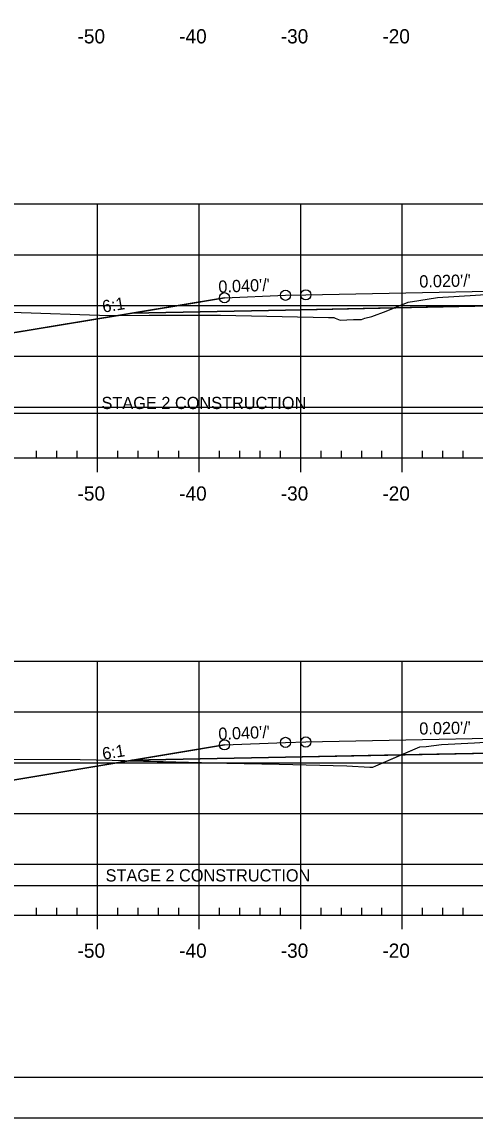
# Model space of a CAD drawing. Extents: x 1365647 to 1367999, y 387113 to 400173.
# Drawn here: x 1365836.7 to 1365881.3, y 389719.5 to 389827.3 of the extents above; entities that cross this region are included whole.
import ezdxf

# ---------------------------------------------------------------- set-up
doc = ezdxf.new("R2010")
doc.units = 0
for name, color, linetype in [('R_Alt Surface', 7, 'Continuous'), ('R_Axis', 7, 'Continuous'), ('R_Axis Annot', 7, 'Continuous'), ('R_Border', 7, 'Continuous'), ('R_Contours', 7, 'Continuous'), ('R_Exist Surface', 7, 'Continuous'), ('R_Fin Surface', 7, 'Continuous'), ('R_Fin Surface Annot', 7, 'Continuous'), ('R_Grid', 7, 'Continuous'), ('R_No Plot', 7, 'Continuous'), ('R_Proposed Const Limits', 7, 'Continuous'), ('R_Water', 7, 'Continuous')]:
    doc.layers.add(name, color=color, linetype=linetype)

msp = doc.modelspace()

# ---------------------------------------------------------------- linework, layer by layer
at = {"layer": 'R_Alt Surface'}
for points in [[(1365847.47, 389798.68), (1365862.59, 389798.98), (1365882.77, 389799.39), (1365882.77, 389800.67), (1365894.09, 389800.9), (1365906.57, 389800.65), (1365906.57, 389799.36), (1365925.59, 389798.98), (1365940.72, 389798.68)], [(1365847.47, 389754.67), (1365862.59, 389754.97), (1365882.76, 389755.37), (1365882.76, 389756.66), (1365894.09, 389756.89), (1365906.52, 389756.64), (1365906.52, 389755.35), (1365925.59, 389754.97), (1365940.72, 389754.67)]]:
    msp.add_lwpolyline(points, dxfattribs=at)
at = {"layer": 'R_Axis'}
for p, q in [((1365749.09, 389784.43), (1366039.09, 389784.43)), ((1365838.09, 389784.43), (1365838.09, 389785.13)), ((1365840.09, 389784.43), (1365840.09, 389785.13)), ((1365842.09, 389784.43), (1365842.09, 389785.13)), ((1365844.09, 389783.03), (1365844.09, 389784.43)), ((1365846.09, 389784.43), (1365846.09, 389785.13)), ((1365848.09, 389784.43), (1365848.09, 389785.13)), ((1365850.09, 389784.43), (1365850.09, 389785.13)), ((1365852.09, 389784.43), (1365852.09, 389785.13)), ((1365854.09, 389783.03), (1365854.09, 389784.43)), ((1365856.09, 389784.43), (1365856.09, 389785.13)), ((1365858.09, 389784.43), (1365858.09, 389785.13)), ((1365860.09, 389784.43), (1365860.09, 389785.13)), ((1365862.09, 389784.43), (1365862.09, 389785.13)), ((1365864.09, 389783.03), (1365864.09, 389784.43)), ((1365866.09, 389784.43), (1365866.09, 389785.13)), ((1365868.09, 389784.43), (1365868.09, 389785.13)), ((1365870.09, 389784.43), (1365870.09, 389785.13)), ((1365872.09, 389784.43), (1365872.09, 389785.13)), ((1365874.09, 389783.03), (1365874.09, 389784.43)), ((1365876.09, 389784.43), (1365876.09, 389785.13)), ((1365878.09, 389784.43), (1365878.09, 389785.13)), ((1365880.09, 389784.43), (1365880.09, 389785.13)), ((1365838.09, 389739.43), (1365838.09, 389740.13)), ((1365840.09, 389739.43), (1365840.09, 389740.13)), ((1365842.09, 389739.43), (1365842.09, 389740.13)), ((1365846.09, 389739.43), (1365846.09, 389740.13)), ((1365848.09, 389739.43), (1365848.09, 389740.13)), ((1365850.09, 389739.43), (1365850.09, 389740.13)), ((1365852.09, 389739.43), (1365852.09, 389740.13)), ((1365856.09, 389739.43), (1365856.09, 389740.13)), ((1365858.09, 389739.43), (1365858.09, 389740.13)), ((1365860.09, 389739.43), (1365860.09, 389740.13)), ((1365862.09, 389739.43), (1365862.09, 389740.13)), ((1365866.09, 389739.43), (1365866.09, 389740.13)), ((1365868.09, 389739.43), (1365868.09, 389740.13)), ((1365870.09, 389739.43), (1365870.09, 389740.13)), ((1365872.09, 389739.43), (1365872.09, 389740.13)), ((1365876.09, 389739.43), (1365876.09, 389740.13)), ((1365878.09, 389739.43), (1365878.09, 389740.13)), ((1365880.09, 389739.43), (1365880.09, 389740.13)), ((1365749.09, 389739.43), (1366039.09, 389739.43)), ((1365844.09, 389738.03), (1365844.09, 389739.43)), ((1365854.09, 389738.03), (1365854.09, 389739.43)), ((1365864.09, 389738.03), (1365864.09, 389739.43)), ((1365874.09, 389738.03), (1365874.09, 389739.43))]:
    msp.add_line(p, q, dxfattribs=at)
at = {"layer": 'R_Border'}
msp.add_line((1366052.27, 389723.43), (1365736.09, 389723.43), dxfattribs=at)
at = {"layer": 'R_Contours'}
for points in [[(1365873.3, 389799.2), (1365874.67, 389799.75), (1365875.73, 389799.92), (1365877.54, 389800.21), (1365881.29, 389800.45), (1365882.77, 389800.54), (1365882.77, 389799.39)], [(1365827.68, 389798.84), (1365829.19, 389798.84), (1365834.12, 389798.83), (1365835.63, 389798.78), (1365845.24, 389798.46), (1365846.17, 389798.46), (1365834.59, 389796.53)], [(1365846.17, 389798.46), (1365849.17, 389798.48), (1365856.2, 389798.49), (1365866.84, 389798.25), (1365867.36, 389798.24), (1365867.49, 389798.19), (1365867.98, 389798), (1365869.3, 389798.05), (1365870.06, 389798.06), (1365870.41, 389798.17), (1365871.09, 389798.35), (1365872.5, 389798.87), (1365873.3, 389799.2), (1365862.59, 389798.98), (1365847.47, 389798.68)], [(1365873.99, 389755.2), (1365875.83, 389755.98), (1365876.45, 389756.04), (1365877.94, 389756.21), (1365881.19, 389756.38), (1365882.76, 389756.47), (1365882.76, 389755.37)], [(1365847.23, 389754.63), (1365856.83, 389754.38), (1365861.97, 389754.28), (1365868.64, 389754.12), (1365870.88, 389754), (1365871.2, 389753.98), (1365871.5, 389754.13), (1365873.99, 389755.2), (1365862.59, 389754.97), (1365847.47, 389754.67)], [(1365828.04, 389754.71), (1365833.56, 389754.77), (1365833.58, 389754.77), (1365833.6, 389754.77), (1365842.39, 389754.76), (1365845.54, 389754.67), (1365847.23, 389754.63), (1365834.59, 389752.52)]]:
    msp.add_lwpolyline(points, close=True, dxfattribs=at)
at = {"layer": 'R_Exist Surface'}
for points in [[(1365835.63, 389798.78), (1365845.24, 389798.46), (1365849.17, 389798.48), (1365856.2, 389798.49), (1365866.84, 389798.25), (1365867.36, 389798.24), (1365867.49, 389798.19), (1365867.98, 389798), (1365869.3, 389798.05), (1365870.06, 389798.06), (1365870.41, 389798.17), (1365871.09, 389798.35), (1365872.5, 389798.87), (1365874.67, 389799.75), (1365875.73, 389799.92), (1365877.54, 389800.21), (1365881.29, 389800.45)], [(1365833.6, 389754.77), (1365842.39, 389754.76), (1365845.54, 389754.67), (1365856.83, 389754.38), (1365861.97, 389754.28), (1365868.64, 389754.12), (1365870.88, 389754), (1365871.2, 389753.98), (1365871.5, 389754.13), (1365875.83, 389755.98), (1365876.45, 389756.04), (1365877.94, 389756.21), (1365881.19, 389756.38), (1365882.76, 389756.47)]]:
    msp.add_lwpolyline(points, dxfattribs=at)
at = {"layer": 'R_Fin Surface'}
for points in [[(1365827.68, 389798.84), (1365834.59, 389796.53), (1365852.3, 389799.48), (1365856.59, 389800.2), (1365862.59, 389800.44), (1365864.59, 389800.48), (1365894.09, 389801.07), (1365923.59, 389800.48), (1365925.59, 389800.44), (1365931.59, 389800.2), (1365935.89, 389799.48), (1365953.59, 389796.53), (1365964.81, 389800.27)], [(1365827.68, 389798.84), (1365834.59, 389796.53), (1365847.47, 389798.68), (1365856.59, 389800.2), (1365862.59, 389800.44), (1365864.59, 389800.48), (1365894.09, 389801.07), (1365923.59, 389800.48), (1365925.59, 389800.44), (1365931.59, 389800.2), (1365940.72, 389798.68), (1365953.59, 389796.53), (1365964.81, 389800.27)], [(1365856.59, 389800.2), (1365862.59, 389800.44), (1365864.59, 389800.48), (1365894.09, 389801.07), (1365923.59, 389800.48), (1365925.59, 389800.44), (1365931.59, 389800.2)], [(1365828.04, 389754.71), (1365834.59, 389752.52), (1365852.3, 389755.47), (1365856.59, 389756.19), (1365862.59, 389756.43), (1365864.59, 389756.47), (1365894.09, 389757.06), (1365923.59, 389756.47), (1365925.59, 389756.43), (1365931.59, 389756.19), (1365935.89, 389755.47), (1365953.59, 389752.52), (1365964.98, 389756.32)], [(1365828.04, 389754.71), (1365834.59, 389752.52), (1365847.47, 389754.67), (1365856.59, 389756.19), (1365862.59, 389756.43), (1365864.59, 389756.47), (1365894.09, 389757.06), (1365923.59, 389756.47), (1365925.59, 389756.43), (1365931.59, 389756.19), (1365940.72, 389754.67), (1365953.59, 389752.52), (1365964.98, 389756.32)], [(1365856.59, 389756.19), (1365862.59, 389756.43), (1365864.59, 389756.47), (1365894.09, 389757.06), (1365923.59, 389756.47), (1365925.59, 389756.43), (1365931.59, 389756.19)]]:
    msp.add_lwpolyline(points, dxfattribs=at)
at = {"layer": 'R_Grid'}
for p, q in [((1365749.09, 389809.43), (1366039.09, 389809.43)), ((1365844.09, 389784.43), (1365844.09, 389809.43)), ((1365854.09, 389784.43), (1365854.09, 389809.43)), ((1365864.09, 389784.43), (1365864.09, 389809.43)), ((1365874.09, 389784.43), (1365874.09, 389809.43)), ((1365749.09, 389804.43), (1366039.09, 389804.43)), ((1365749.09, 389799.43), (1366039.09, 389799.43)), ((1365749.09, 389794.43), (1366039.09, 389794.43)), ((1365749.09, 389789.43), (1366039.09, 389789.43)), ((1365749.09, 389784.43), (1366039.09, 389784.43)), ((1365749.09, 389764.43), (1366039.09, 389764.43)), ((1365844.09, 389739.43), (1365844.09, 389764.43)), ((1365854.09, 389739.43), (1365854.09, 389764.43)), ((1365864.09, 389739.43), (1365864.09, 389764.43)), ((1365874.09, 389739.43), (1365874.09, 389764.43)), ((1365749.09, 389759.43), (1366039.09, 389759.43)), ((1365749.09, 389754.43), (1366039.09, 389754.43)), ((1365749.09, 389749.43), (1366039.09, 389749.43)), ((1365749.09, 389744.43), (1366039.09, 389744.43)), ((1365749.09, 389739.43), (1366039.09, 389739.43))]:
    msp.add_line(p, q, dxfattribs=at)
at = {"layer": 'R_No Plot'}
msp.add_line((1365723.69, 389719.46), (1366057.03, 389719.46), dxfattribs=at)
msp.add_lwpolyline([(1365723.69, 389932.79), (1366057.03, 389932.79), (1366057.03, 389719.45), (1365723.69, 389719.45)], close=True, dxfattribs=at)
for centre in [(1365856.59, 389800.2), (1365856.59, 389800.2), (1365856.59, 389800.2), (1365856.59, 389800.2), (1365856.59, 389800.2), (1365862.59, 389800.44), (1365862.59, 389800.44), (1365862.59, 389800.44), (1365862.59, 389800.44), (1365862.59, 389800.44), (1365864.59, 389800.48), (1365864.59, 389800.48), (1365864.59, 389800.48), (1365864.59, 389800.48), (1365864.59, 389800.48), (1365856.59, 389756.19), (1365856.59, 389756.19), (1365856.59, 389756.19), (1365856.59, 389756.19), (1365856.59, 389756.19), (1365862.59, 389756.43), (1365862.59, 389756.43), (1365862.59, 389756.43), (1365862.59, 389756.43), (1365862.59, 389756.43), (1365864.59, 389756.47), (1365864.59, 389756.47), (1365864.59, 389756.47), (1365864.59, 389756.47), (1365864.59, 389756.47)]:
    msp.add_circle(centre, 0.5, dxfattribs=at)
at = {"layer": 'R_Proposed Const Limits'}
for points in [[(1365856.59, 389800.2), (1365834.59, 389796.53), (1365827.68, 389798.84)], [(1365856.59, 389756.19), (1365834.59, 389752.52), (1365828.04, 389754.71)]]:
    msp.add_lwpolyline(points, dxfattribs=at)
at = {"layer": 'R_Water'}
for p, q in [((1365827.68, 389788.84), (1365882.77, 389788.84)), ((1365828.04, 389742.35), (1365882.76, 389742.35))]:
    msp.add_line(p, q, dxfattribs=at)

# ---------------------------------------------------------------- texts
at = {"layer": 'R_Axis Annot'}
for s, p in [('-50', (1365842.13, 389825.23)), ('-40', (1365852.13, 389825.23)), ('-30', (1365862.13, 389825.23)), ('-20', (1365872.13, 389825.23)), ('-50', (1365842.13, 389780.23)), ('-40', (1365852.13, 389780.23)), ('-30', (1365862.13, 389780.23)), ('-20', (1365872.13, 389780.23)), ('-50', (1365842.13, 389735.23)), ('-40', (1365852.13, 389735.23)), ('-30', (1365862.13, 389735.23)), ('-20', (1365872.13, 389735.23))]:
    msp.add_text(s, height=1.4, dxfattribs=at).set_placement(p)
at = {"layer": 'R_Fin Surface Annot'}
for s, rotation, p in [("0.040'/'", 2.2906, (1365856.01, 389800.68)), ("0.020'/'", 1.1458, (1365875.77, 389801.2)), ('6:1', 9.4623, (1365844.66, 389798.72)), ("0.020'/'", 1.1458, (1365875.77, 389757.19)), ("0.040'/'", 2.2906, (1365856.01, 389756.67)), ('6:1', 9.4623, (1365844.66, 389754.71))]:
    msp.add_text(s, height=1.2, rotation=rotation, dxfattribs=at).set_placement(p)
at = {"layer": 'R_Water'}
for p in [(1365844.49, 389789.24), (1365844.89, 389742.74)]:
    msp.add_text('STAGE 2 CONSTRUCTION', height=1.2, dxfattribs=at).set_placement(p)

doc.saveas('drawing.dxf')
